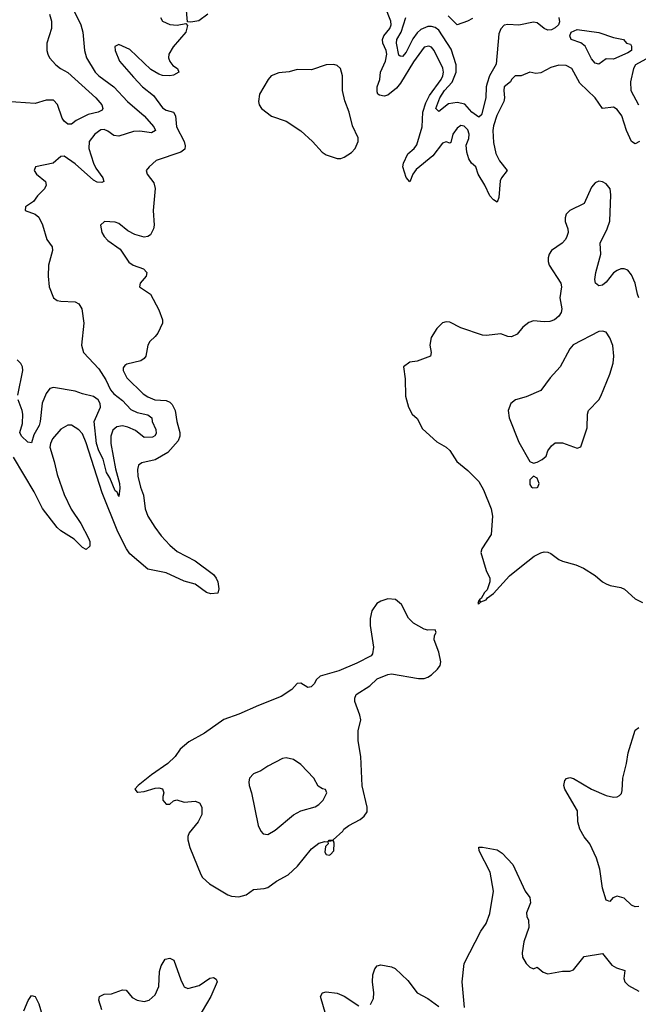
# Model space of a CAD drawing. Header units: inches. Extents: x 1384664 to 1536621, y 460766 to 646467.
# Tile 342 of 488: x 1410825 to 1414227, y 572467 to 577879. Entities that reach past the tile are written whole.
import ezdxf

# ---------------------------------------------------------------- set-up
doc = ezdxf.new("R2010")
doc.units = ezdxf.units.IN
doc.header["$MEASUREMENT"] = 0
doc.layers.add('B4517', color=7, linetype='Continuous')

msp = doc.modelspace()

# ---------------------------------------------------------------- linework, layer by layer
at = {"layer": 'B4517', "color": 5}
for points, elevation in [([(1411063.5, 578050), (1411161.3, 577850), (1411172.1, 577810), (1411181.5, 577710), (1411192.9, 577670), (1411240.2, 577590), (1411260.2, 577570), (1411342.2, 577510), (1411417.1, 577430), (1411510, 577350.1), (1411561.7, 577290), (1411571, 577269), (1411550, 577257.3), (1411485.9, 577265.9), (1411450, 577264), (1411370, 577238.7), (1411342.6, 577242.6), (1411310, 577266.1), (1411290, 577274.9), (1411270, 577273.9), (1411237.2, 577250), (1411207.4, 577210), (1411204.2, 577170), (1411229.7, 577089.7), (1411243.3, 577063.3), (1411282, 577010), (1411288, 576990), (1411275.6, 576984.4), (1411250, 576985.6), (1411230, 576997.3), (1411130, 577087.2), (1411070, 577128), (1411050, 577127.1), (1411009, 577091), (1410910.7, 577069.3), (1410904, 577050), (1410917.3, 577030), (1410967.3, 576990), (1410970.5, 576970), (1410961.6, 576950), (1410922, 576910), (1410900.4, 576879.6), (1410857.3, 576850), (1410854, 576830), (1410910, 576810.6), (1410930, 576794), (1410950, 576751), (1410974, 576670), (1411002.6, 576630), (1411005.5, 576610), (1410982.5, 576530), (1410980.5, 576470), (1410987.6, 576410), (1411010.2, 576350.2), (1411030, 576335.8), (1411050, 576331), (1411130, 576328.7), (1411150, 576317.8), (1411165.6, 576290), (1411178, 576210), (1411165.3, 576090), (1411176.1, 576050), (1411260.3, 575960.3), (1411298.8, 575898.8), (1411324.4, 575844.4), (1411341.7, 575821.7), (1411390, 575785.4), (1411435.5, 575735.5), (1411470, 575719.2), (1411530, 575706.7), (1411550.9, 575690.9), (1411553.8, 575670), (1411572.8, 575627.2), (1411575.3, 575604.7), (1411568.5, 575591.5), (1411554.8, 575585.2), (1411510, 575582), (1411460.8, 575620.8), (1411419.4, 575639.4), (1411390, 575645.9), (1411359.2, 575640.8), (1411337.8, 575622.2), (1411326.4, 575590), (1411325.9, 575550), (1411352.4, 575410), (1411373.9, 575330), (1411376.1, 575303.9), (1411370, 575259), (1411361.3, 575281.3), (1411350, 575289.6), (1411320.3, 575360.3), (1411302.7, 575390), (1411284.3, 575464.3), (1411260.7, 575510), (1411247.3, 575550), (1411235.1, 575670), (1411268.4, 575750), (1411267.2, 575770), (1411256.6, 575790), (1411230, 575808.3), (1411170, 575821.6), (1411130, 575836.9), (1411010, 575858.1), (1410990, 575851.5), (1410970, 575824.8), (1410949, 575771), (1410937.9, 575670), (1410931.6, 575648.4), (1410902.6, 575597.4), (1410890, 575552.7), (1410870, 575557.6), (1410835.4, 575590), (1410825.6, 575610), (1410839.9, 575660.1), (1410841.7, 575710), (1410839, 575730), (1410816.5, 575790)], 660), ([(1411859, 577910), (1411810, 577873.3), (1411765.6, 577865.6), (1411747.3, 577867.3), (1411740.7, 577950)], 680), ([(1414234, 577210), (1414210, 577197.3), (1414189, 577209), (1414161.1, 577270), (1414136.9, 577350), (1414110, 577385.3), (1414090, 577397.2), (1414030, 577389.8), (1413990, 577449.9), (1413906, 577530), (1413860.4, 577610), (1413830, 577627.8), (1413790, 577629.1), (1413744.9, 577615.1), (1413690, 577587.4), (1413663.6, 577583.6), (1413630, 577589.6), (1413582, 577570), (1413550, 577569.4), (1413530.3, 577549.7), (1413523.7, 577536.3), (1413489.4, 577510), (1413486.6, 577490), (1413491.4, 577450), (1413486.8, 577430), (1413448, 577352), (1413430, 577295.1), (1413426.9, 577270), (1413430, 577204), (1413443.3, 577143.3), (1413462.9, 577102.9), (1413506.5, 577050), (1413474.3, 577010), (1413467, 576993), (1413458.9, 576901.1), (1413450, 576876.2), (1413430, 576888.7), (1413410, 576909.8), (1413382.3, 576970), (1413346.9, 577030), (1413332.4, 577070), (1413309.9, 577089.9), (1413294.5, 577114.5), (1413284, 577150), (1413280.9, 577190), (1413293.9, 577226.1), (1413296.4, 577250), (1413290, 577274.2), (1413270, 577294.3), (1413250, 577296.5), (1413230, 577282.9), (1413207, 577250), (1413195.8, 577204.2), (1413190, 577199.5), (1413170, 577207.6), (1413150, 577200.5), (1413096.4, 577130), (1413005.2, 577054.8), (1412987, 577030), (1412970, 576987.6), (1412950, 577011.3), (1412932.7, 577070), (1412934.8, 577090), (1412959.1, 577140.9), (1412993.8, 577170), (1413009.5, 577190.5), (1413037.7, 577290), (1413042.7, 577370), (1413058.1, 577421.9), (1413078.1, 577461.9), (1413142.8, 577550), (1413152.7, 577570), (1413156.1, 577590), (1413152.5, 577612.5), (1413104.1, 577710), (1413090, 577728), (1413074, 577734), (1413050, 577728), (1412990, 577646.8), (1412918.8, 577530), (1412897.1, 577502.9), (1412850, 577463.8), (1412830, 577457.6), (1412803.5, 577463.5), (1412795.1, 577470), (1412790, 577482), (1412791.1, 577510), (1412805.6, 577550), (1412808.9, 577591.1), (1412836, 577650), (1412844.1, 577690), (1412840.7, 577710), (1412822, 577750), (1412819.7, 577770), (1412827.8, 577790), (1412860.6, 577830), (1412866.9, 577850), (1412866.1, 577870), (1412834.4, 577950)], 680), ([(1410988, 577910), (1410999, 577870), (1410999, 577830), (1410974, 577750), (1410974.5, 577710), (1410979.7, 577690), (1410988.1, 577670), (1411023.8, 577630), (1411049.2, 577610), (1411090, 577588.9), (1411243.8, 577450), (1411276.1, 577410), (1411282.6, 577390), (1411277.8, 577382.2), (1411256, 577370), (1411201.5, 577358.5), (1411136.1, 577323.9), (1411110, 577304.4), (1411090, 577305.1), (1411070, 577321), (1411058.2, 577338.2), (1411032, 577412), (1411010, 577435.6), (1410970, 577435.6), (1410910, 577417.3), (1410750.6, 577429.4)], 640), ([(1411599.6, 577890), (1411610.3, 577870), (1411650, 577851.9), (1411690.8, 577849.2), (1411738, 577858), (1411746.8, 577846.8), (1411737.7, 577810), (1411668.5, 577730), (1411644.6, 577690), (1411643.2, 577670), (1411649.6, 577649.6), (1411666.3, 577626.3), (1411691.8, 577610), (1411700.4, 577590), (1411670, 577574.2), (1411650, 577569.9), (1411610, 577572), (1411590, 577578.7), (1411545.9, 577605.9), (1411430, 577715), (1411370, 577741.6), (1411348.7, 577731.3), (1411349, 577710), (1411373.8, 577650), (1411450, 577562.2), (1411499.7, 577510), (1411561.4, 577461.4), (1411610, 577393.4), (1411630, 577382.2), (1411670.4, 577370), (1411681.3, 577350), (1411687.7, 577290), (1411729.6, 577210), (1411735.1, 577184.9), (1411732, 577168), (1411710.1, 577149.9), (1411574.9, 577105.1), (1411536, 577070), (1411521, 577050), (1411526, 577030), (1411561.7, 576981.7), (1411570.3, 576950.2), (1411559, 576830), (1411564, 576750), (1411560.3, 576730), (1411543.2, 576696.8), (1411530, 576686.3), (1411510, 576683.1), (1411457.3, 576697.3), (1411418.5, 576718.5), (1411370, 576758), (1411350, 576766.6), (1411290.4, 576769.6), (1411268.4, 576750), (1411276.5, 576710), (1411290, 576686.7), (1411310, 576665.7), (1411377.1, 576617.1), (1411425.4, 576545.4), (1411448.7, 576528.7), (1411504.9, 576510), (1411523.1, 576490), (1411520.3, 576470), (1411487, 576430), (1411483.8, 576410), (1411544.2, 576370), (1411590, 576284.9), (1411609.5, 576230), (1411609.5, 576210), (1411583.8, 576156.2), (1411570, 576136.8), (1411541.1, 576110), (1411530.2, 576090), (1411517.5, 576030), (1411510, 576017.4), (1411490, 576004.1), (1411414.7, 575985.3), (1411402, 575978), (1411393.9, 575966.1), (1411394.2, 575950), (1411414.3, 575910), (1411503.1, 575823.1), (1411530, 575805.7), (1411567, 575790), (1411630, 575786), (1411650, 575776.6), (1411663.1, 575763.1), (1411680.3, 575730), (1411688.5, 575670), (1411706.1, 575610), (1411704.7, 575590), (1411695.3, 575564.7), (1411639.3, 575500.7), (1411570, 575459.9), (1411496.4, 575443.6), (1411478.3, 575430), (1411472.7, 575407.3), (1411474.4, 575370), (1411488.8, 575310), (1411505.8, 575265.8), (1411514.3, 575190), (1411530.1, 575150), (1411568.1, 575090), (1411602.4, 575042.4), (1411650.9, 574990), (1411690, 574956.6), (1411790, 574903.8), (1411891.1, 574830), (1411906, 574810), (1411913.8, 574790), (1411919.5, 574750), (1411913.7, 574726.3), (1411876.4, 574723.6), (1411851.8, 574730), (1411790, 574775.8), (1411730, 574792.5), (1411630, 574837.9), (1411530, 574858.9), (1411430, 574942.2), (1411411.3, 574970), (1411364.3, 575064.3), (1411277.5, 575277.5), (1411190, 575554), (1411170, 575602.7), (1411150, 575624.5), (1411110, 575650.8), (1411090, 575649.7), (1411050, 575628.5), (1411005.3, 575574.7), (1410993.2, 575550), (1410990.6, 575530), (1411015.1, 575450), (1411030, 575378.4), (1411069, 575270), (1411107.7, 575187.7), (1411161, 575110), (1411202.8, 575030), (1411210.2, 575010), (1411210, 574985.2), (1411190, 574966.3), (1411170, 574978), (1411124.2, 575024.2), (1411051, 575070), (1411030, 575088.1), (1410950, 575191.6), (1410903.8, 575283.8), (1410790, 575474.5)], 680), ([(1413789.1, 577890), (1413793.5, 577866.5), (1413787.5, 577850), (1413770, 577833.8), (1413750, 577823.5), (1413730, 577821.8), (1413710, 577829.9), (1413670, 577861.2), (1413650, 577865.9), (1413570, 577849.5), (1413510, 577852.1), (1413490, 577849), (1413470.6, 577829.4), (1413459.5, 577800.5), (1413445.4, 577634.6), (1413409, 577570), (1413394.7, 577530), (1413390.1, 577509.9), (1413388.8, 577450), (1413363.7, 577356.3), (1413350, 577343.9), (1413312, 577370), (1413273.7, 577413.7), (1413230, 577424.4), (1413183.3, 577416.7), (1413130, 577374.5), (1413113.5, 577390), (1413134.8, 577450), (1413160.7, 577490), (1413203.8, 577536.2), (1413225.6, 577590), (1413225.2, 577630), (1413197.1, 577717.1), (1413130, 577820.8), (1413110, 577835.2), (1413090, 577842.2), (1413070, 577841.3), (1413030, 577824), (1413010, 577806.8), (1412986.4, 577773.6), (1412950, 577700.2), (1412930, 577675.9), (1412917.4, 577677.4), (1412910, 577683.7), (1412897.6, 577750), (1412899.7, 577770), (1412923.2, 577810), (1412947.4, 577890)], 660), ([(1413314.9, 577885.1), (1413286.8, 577870), (1413230, 577851.2), (1413180.3, 577900.3)], 640), ([(1414287.8, 577672.2), (1414212.2, 577630), (1414200.2, 577610), (1414183.2, 577536.8), (1414185.1, 577490), (1414228, 577410)], 680), ([(1414229.9, 576349.9), (1414221.5, 576370), (1414208.8, 576431.2), (1414190, 576476.8), (1414170, 576501.6), (1414149.3, 576509.3), (1414130, 576508.8), (1414110, 576501.2), (1414090, 576487.4), (1414050, 576435.4), (1414030, 576418.9), (1414010, 576415.6), (1413991.1, 576431.1), (1413988.2, 576450), (1413992.6, 576490), (1414019.9, 576590), (1414016.2, 576650), (1414055.8, 576730), (1414070, 576771), (1414075.4, 576915.4), (1414071.6, 576950), (1414050, 576977.3), (1414030, 576988.2), (1414010, 576991.1), (1413990, 576981.6), (1413970, 576958), (1413930, 576869), (1413851, 576830), (1413830.7, 576810), (1413823.8, 576790), (1413825.3, 576770), (1413839, 576730), (1413840.2, 576710), (1413833.7, 576686.3), (1413826.2, 576670), (1413809, 576651), (1413750.2, 576610), (1413736.2, 576590), (1413730.2, 576570), (1413730.2, 576550), (1413737.1, 576530), (1413801.6, 576430), (1413803.8, 576410), (1413796, 576350), (1413806.2, 576290), (1413801.8, 576270), (1413790, 576249.8), (1413766.5, 576230), (1413739.5, 576220.5), (1413710, 576218.3), (1413650, 576223.1), (1413624.6, 576215.4), (1413591.4, 576188.6), (1413560.5, 576150), (1413530, 576135.8), (1413510, 576137.7), (1413470, 576152.1), (1413390, 576143.1), (1413370, 576145.7), (1413250, 576184.5), (1413190, 576215.6), (1413170, 576218.7), (1413150, 576213.3), (1413118.5, 576181.5), (1413087.9, 576132.1), (1413080.8, 576090), (1413088.5, 576050), (1413084, 576030), (1413010, 576002.4), (1412970, 575997), (1412934.8, 575970), (1412944.5, 575904.5), (1412946.8, 575810), (1412962.8, 575750), (1412984, 575710), (1413010, 575686), (1413040.7, 575630), (1413119, 575559), (1413170.6, 575530), (1413190, 575510.6), (1413228.4, 575450), (1413290, 575400.3), (1413350, 575341.3), (1413375.5, 575295.5), (1413417.4, 575190), (1413424.6, 575150), (1413418, 575050), (1413366, 574970), (1413361, 574950), (1413390.7, 574850.7), (1413411, 574810), (1413410.8, 574790), (1413394.9, 574745.1), (1413380.7, 574730), (1413362.8, 574697.2), (1413352, 574690), (1413358, 574682), (1413350, 574686), (1413344.7, 574670), (1413350, 574667.7), (1413360.2, 574679.8), (1413390, 574691), (1413398, 574702), (1413430, 574726), (1413518.6, 574821.4), (1413584.1, 574875.9), (1413654, 574930), (1413690, 574948.8), (1413710, 574953.7), (1413730, 574952.4), (1413745.1, 574945.1), (1413790, 574912), (1413810, 574902.6), (1413883.2, 574883.2), (1413925.1, 574865.1), (1413990, 574824.2), (1414029.4, 574789.4), (1414050, 574777.4), (1414071.5, 574768.5), (1414130, 574758.4), (1414150, 574748.2), (1414210, 574695.3), (1414250, 574674.9)], 720), ([(1410814.3, 575814.3), (1410842.8, 575950), (1410840.9, 575970), (1410831.5, 575990), (1410811.3, 576010)], 660), ([(1414230, 573004.5), (1414210, 573003.6), (1414190, 573012), (1414149, 573050), (1414110, 573061.6), (1414087.6, 573052.4), (1414070, 573032.7), (1414050, 573039.3), (1414030, 573105.2), (1414015, 573210), (1413997.7, 573270), (1413959.5, 573350), (1413930, 573387.3), (1413905.7, 573430), (1413895.1, 573470), (1413893, 573530), (1413822.4, 573650), (1413816.4, 573670), (1413822.2, 573697.8), (1413831.2, 573708.8), (1413850, 573713.8), (1413870, 573707.6), (1413969.5, 573649.5), (1414050, 573615), (1414090, 573605.1), (1414110, 573607), (1414124.3, 573615.7), (1414133.5, 573626.5), (1414138.2, 573641.8), (1414140.9, 573710), (1414162.8, 573790), (1414171.4, 573850), (1414210, 573974), (1414230, 573988)], 680), ([(1413270.5, 572450), (1413258.5, 572590), (1413270, 572691.3), (1413361.6, 572870), (1413390, 572910.7), (1413410, 572966), (1413431.1, 573088.9), (1413412.7, 573192.7), (1413351.8, 573310), (1413349.7, 573330.3), (1413370, 573331.6), (1413450, 573316.5), (1413478.3, 573298.3), (1413535.9, 573235.9), (1413604.9, 573090), (1413630, 573054.8), (1413634.6, 573025.4), (1413612.2, 572970), (1413614, 572950), (1413622.4, 572930), (1413624, 572890), (1413597.3, 572810), (1413587.6, 572750), (1413590, 572726), (1413610, 572690.7), (1413630, 572671.3), (1413650, 572662), (1413670, 572671.3), (1413703.7, 572643.7), (1413730, 572634), (1413810, 572650.3), (1413850, 572650.3), (1413870, 572657.6), (1413930, 572730.3), (1414030, 572746), (1414081.7, 572681.7), (1414107.5, 572667.5), (1414152.7, 572652.7), (1414146.9, 572610), (1414153.4, 572590), (1414172.2, 572570), (1414230, 572539.6)], 680), ([(1411276.7, 572436.7), (1411259.2, 572490), (1411264.2, 572510), (1411290, 572523.7), (1411330, 572524.9), (1411390, 572547.7), (1411410, 572544.2), (1411444, 572504), (1411470, 572490.2), (1411510, 572483.5), (1411535.8, 572490), (1411570, 572520.3), (1411590, 572564.4), (1411593.1, 572646.9), (1411601.8, 572678.2), (1411625.4, 572714.6), (1411650, 572721.3), (1411672.4, 572710), (1411710, 572602.4), (1411725.8, 572570), (1411730, 572563.1), (1411750, 572553.4), (1411811.8, 572570), (1411870, 572610.5), (1411890, 572615.5), (1411905.8, 572605.8), (1411910.3, 572590), (1411875.1, 572510), (1411805.1, 572390)], 680), ([(1412753.8, 572466.2), (1412770, 572498.8), (1412773, 572530), (1412765, 572590), (1412766, 572630), (1412778.2, 572661.8), (1412790, 572678), (1412810, 572683.8), (1412870, 572674), (1412890, 572663.6), (1412958.6, 572598.6), (1413011.2, 572531.2), (1413070, 572499.8), (1413130, 572455.9)], 680), ([(1412507.8, 572410), (1412478.7, 572510), (1412489.5, 572530), (1412510, 572536.1), (1412570, 572529.2), (1412610, 572511.3), (1412690, 572458.3)], 680), ([(1410847.9, 572432.1), (1410871.7, 572488.3), (1410890, 572516), (1410910, 572510.7), (1410930, 572470.8), (1410948.5, 572408.5)], 680)]:
    msp.add_lwpolyline(points, dxfattribs=dict(at, elevation=elevation))
for points, elevation in [([(1414090, 577662.4), (1414050, 577664), (1414030, 577648.7), (1414010, 577634), (1413990, 577639.5), (1413970, 577662.9), (1413933.8, 577733.8), (1413911.3, 577751.3), (1413858.5, 577770), (1413850.6, 577790), (1413858.4, 577810), (1413890, 577824.7), (1414010, 577808.6), (1414090, 577780.2), (1414144.7, 577770), (1414162, 577750), (1414183.6, 577743.6), (1414190, 577734), (1414190.2, 577710), (1414170, 577695.8)], 660), ([(1412552.6, 577632.6), (1412510, 577631.5), (1412430, 577603), (1412350, 577604.5), (1412307.4, 577592.6), (1412250, 577587.3), (1412208.5, 577570), (1412190.3, 577550), (1412143.1, 577470), (1412137.7, 577430), (1412140.8, 577410), (1412153.7, 577390), (1412210, 577347.9), (1412290, 577321.3), (1412370, 577268.7), (1412435.5, 577210), (1412488, 577150), (1412510, 577135.5), (1412570, 577115.5), (1412590, 577115.5), (1412610, 577123.8), (1412650, 577148.2), (1412670, 577170.4), (1412686, 577210), (1412685.7, 577230), (1412655.6, 577295.6), (1412636.5, 577370), (1412613.5, 577433.5), (1412599.9, 577490), (1412599.2, 577570), (1412589.4, 577610), (1412570, 577627)], 720), ([(1414030, 576167.6), (1414010, 576164.7), (1413869, 576091), (1413850.3, 576069.7), (1413796.4, 575970), (1413742, 575910), (1413690, 575841.2), (1413610, 575806.6), (1413550.6, 575789.4), (1413526, 575770), (1413511, 575730), (1413516.3, 575690), (1413570, 575556), (1413630, 575450.8), (1413650, 575441), (1413670, 575446), (1413698.6, 575461.4), (1413719.3, 575480.7), (1413729.5, 575510), (1413750, 575536.3), (1413770, 575552.9), (1413810, 575552.3), (1413890, 575523.1), (1413910, 575530.7), (1413944.8, 575635.2), (1413947.4, 575710), (1413952.8, 575730), (1414009.7, 575790), (1414020.4, 575810), (1414069.7, 575930), (1414088.1, 575991.9), (1414093, 576030), (1414087.5, 576087.5), (1414071.1, 576131.1), (1414050, 576162)], 740), ([(1413650, 575369.2), (1413630.8, 575350), (1413630, 575324.7), (1413638.8, 575310), (1413646.3, 575306.3), (1413670, 575307.6), (1413675.1, 575310), (1413682, 575330), (1413670, 575359)], 740), ([(1412850, 574695.1), (1412810, 574683.5), (1412788.4, 574670), (1412761.1, 574630), (1412752.3, 574587.7), (1412752.1, 574550), (1412770.3, 574429.7), (1412765.7, 574394.3), (1412757.7, 574382.3), (1412678, 574342), (1412579.5, 574300.5), (1412478, 574270), (1412456, 574250), (1412446.8, 574230), (1412427.9, 574212.1), (1412410, 574209.2), (1412370, 574233), (1412350, 574231.1), (1412322, 574198), (1412261.8, 574158.2), (1412138, 574110), (1412030, 574061.2), (1411946.8, 574033.2), (1411841.6, 573958.4), (1411754, 573910), (1411706.8, 573870), (1411679.1, 573830), (1411639.5, 573790), (1411550, 573728.2), (1411475.5, 573670), (1411458, 573650), (1411470, 573634), (1411474, 573634), (1411510, 573637.1), (1411570, 573654.9), (1411590, 573656.3), (1411610, 573650.8), (1411618, 573630), (1411611.3, 573610), (1411611.3, 573590), (1411630, 573566.8), (1411650, 573566.8), (1411670, 573584.7), (1411689.5, 573590.5), (1411730, 573579.1), (1411790, 573584.4), (1411814.3, 573574.3), (1411826.4, 573550), (1411826.4, 573510), (1411805.3, 573470), (1411756.9, 573410), (1411749.2, 573390), (1411749.3, 573370.7), (1411759.8, 573330), (1411820.5, 573180.5), (1411830, 573164.2), (1411869.1, 573130), (1411970, 573068.4), (1411990, 573061.2), (1412030, 573057.3), (1412070, 573068.8), (1412110, 573098.6), (1412170, 573104.2), (1412189.3, 573110), (1412236.3, 573143.7), (1412301.3, 573178.7), (1412353.3, 573226.7), (1412430, 573322.6), (1412470, 573353.8), (1412502, 573362), (1412519.6, 573359.6), (1412522, 573350), (1412505.8, 573334.2), (1412503, 573303), (1412510, 573291.3), (1412527.3, 573287.3), (1412534, 573290), (1412552, 573310), (1412553.6, 573353.6), (1412550, 573366), (1412522, 573362), (1412526, 573370), (1412549, 573371), (1412601.2, 573418.8), (1412607.3, 573430), (1412634, 573450), (1412696.9, 573483.1), (1412719.4, 573500.6), (1412735.6, 573524.4), (1412736.2, 573550), (1412708.7, 573668.7), (1412700.3, 573830), (1412685.3, 573914.7), (1412686, 573970), (1412700.7, 574030), (1412696.2, 574056.2), (1412668.7, 574131.3), (1412668, 574150), (1412675.3, 574170), (1412750, 574217.3), (1412790, 574256.3), (1412850, 574280.7), (1412870, 574284), (1413017.6, 574257.6), (1413050, 574258.7), (1413070, 574265.3), (1413090, 574278.4), (1413121.6, 574310), (1413137.6, 574330), (1413140.7, 574350), (1413130, 574402), (1413103.7, 574470), (1413105.6, 574494.4), (1413115.3, 574510), (1413110, 574526), (1413070, 574524), (1413049.2, 574529.2), (1412990, 574562), (1412963.6, 574590), (1412924.7, 574664.7), (1412891.5, 574691.5)], 720), ([(1412290, 573822.4), (1412270, 573818.7), (1412190, 573776.4), (1412150, 573749.6), (1412110, 573734), (1412088.4, 573710), (1412084.4, 573690), (1412086.7, 573670), (1412100.3, 573630), (1412136.9, 573450), (1412150, 573419.1), (1412164.2, 573404.2), (1412190, 573401.3), (1412230, 573423.7), (1412330, 573508.7), (1412370.5, 573530.5), (1412450, 573552.4), (1412470, 573566), (1412493.3, 573590), (1412514, 573630), (1412507, 573647), (1412490, 573651.8), (1412467, 573667), (1412442, 573710), (1412370, 573786), (1412330, 573813.6)], 740)]:
    msp.add_lwpolyline(points, close=True, dxfattribs=dict(at, elevation=elevation))

doc.saveas('drawing.dxf')
